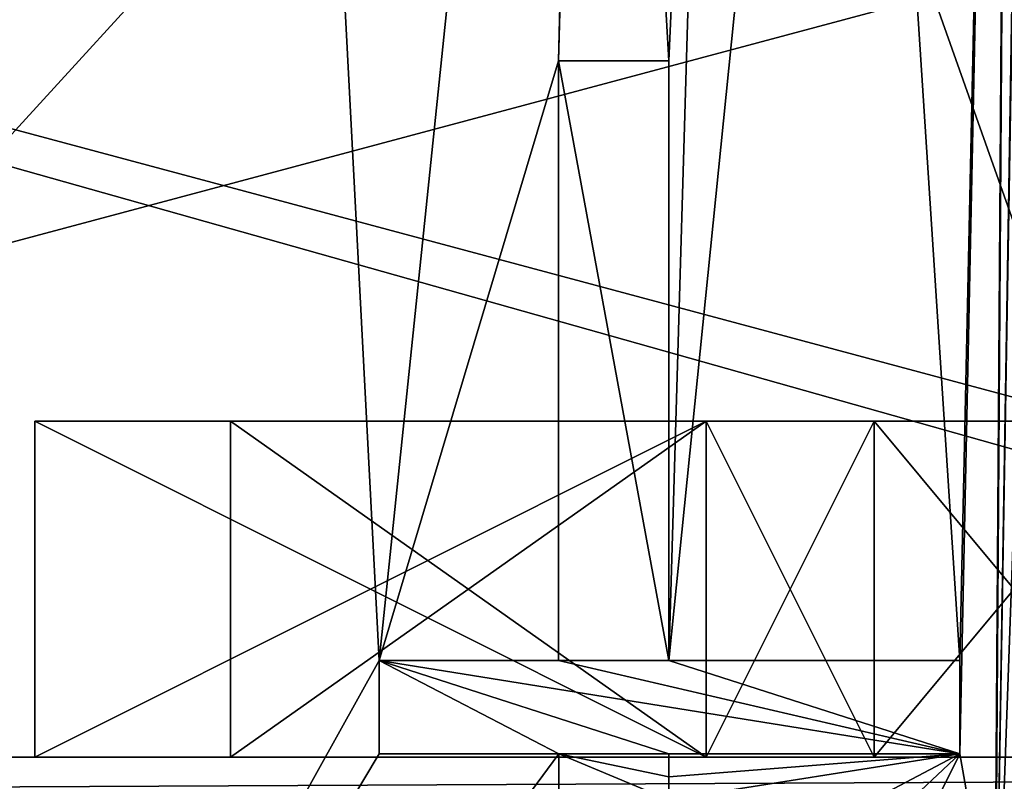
# Model space of a CAD drawing. Header units: millimetres. Extents: x -108 to 108, y -64 to 45.
# Tile 356 of 422: x 56.89 to 58.36, y -14.54 to -13.4. Entities that reach past the tile are written whole.
import ezdxf

# ---------------------------------------------------------------- set-up
doc = ezdxf.new("R2010")
doc.units = ezdxf.units.MM
doc.header["$LTSCALE"] = 65.185185
for name, color, linetype in [('1', 7, 'CONTINUOUS'), ('3241', 7, 'CONTINUOUS'), ('3253', 7, 'CONTINUOUS'), ('3258', 7, 'CONTINUOUS'), ('3259', 7, 'CONTINUOUS'), ('3269', 7, 'CONTINUOUS'), ('3282', 7, 'CONTINUOUS'), ('3307', 7, 'CONTINUOUS'), ('3308', 7, 'CONTINUOUS'), ('3309', 7, 'CONTINUOUS'), ('3310', 7, 'CONTINUOUS'), ('3312', 7, 'CONTINUOUS'), ('3313', 7, 'CONTINUOUS'), ('3314', 7, 'CONTINUOUS'), ('3315', 7, 'CONTINUOUS'), ('3316', 7, 'CONTINUOUS'), ('3317', 7, 'CONTINUOUS'), ('3318', 7, 'CONTINUOUS'), ('3319', 7, 'CONTINUOUS'), ('3320', 7, 'CONTINUOUS'), ('3321', 7, 'CONTINUOUS'), ('3530', 7, 'CONTINUOUS'), ('3543', 7, 'CONTINUOUS'), ('3562', 7, 'CONTINUOUS'), ('3610', 7, 'CONTINUOUS'), ('3650', 7, 'CONTINUOUS'), ('3695', 7, 'CONTINUOUS'), ('3696', 7, 'CONTINUOUS'), ('3697', 7, 'CONTINUOUS'), ('3698', 7, 'CONTINUOUS'), ('3699', 7, 'CONTINUOUS'), ('3700', 7, 'CONTINUOUS'), ('3701', 7, 'CONTINUOUS'), ('3702', 7, 'CONTINUOUS'), ('3703', 7, 'CONTINUOUS'), ('3704', 7, 'CONTINUOUS'), ('3705', 7, 'CONTINUOUS'), ('3710', 7, 'CONTINUOUS'), ('3964', 7, 'CONTINUOUS')]:
    doc.layers.add(name, color=color, linetype=linetype)

msp = doc.modelspace()

# ---------------------------------------------------------------- linework, layer by layer
at = {"layer": '1', "linetype": 'CONTINUOUS'}
for points in [[(86, -45, 2), (49.6249, -17.97, 2), (-39.55, 7.5, 2), (86, -45, 2)], [(-39.55, 3.7518, 2), (86, -45, 2), (-39.55, 7.5, 2), (-39.55, 3.7518, 2)], [(86, -45, 2), (-39.55, 3.7518, 2), (-39.5964, 3.3816, 2), (86, -45, 2)], [(-39.733, 3.0338, 2), (86, -45, 2), (-39.5964, 3.3816, 2), (-39.733, 3.0338, 2)], [(-43.3787, -1.9255, 2), (86, -45, 2), (-39.733, 3.0338, 2), (-43.3787, -1.9255, 2)], [(-48.2159, -5.7634, 2), (86, -45, 2), (-43.3787, -1.9255, 2), (-48.2159, -5.7634, 2)], [(-53.9012, -8.1734, 2), (86, -45, 2), (-48.2159, -5.7634, 2), (-53.9012, -8.1734, 2)], [(-86, -45, 2), (86, -45, 2), (-66.0989, -8.1733, 2), (-86, -45, 2)], [(-66.0989, -8.1733, 2), (86, -45, 2), (-60.0001, -9, 2), (-66.0989, -8.1733, 2)], [(-60.0001, -9, 2), (86, -45, 2), (-53.9012, -8.1734, 2), (-60.0001, -9, 2)]]:
    msp.add_3dface(points, dxfattribs=at)
at = {"layer": '3241', "color": 7, "linetype": 'CONTINUOUS', "true_color": 0x141a1c}
for points in [[(60, -12.9, 34), (51.1888, -15.2554, 34), (53.5485, -11.1708, 34), (60, -12.9, 34)], [(68.8112, -15.2554, 34), (51.1888, -15.2554, 34), (60, -12.9, 34), (68.8112, -15.2554, 34)]]:
    msp.add_3dface(points, dxfattribs=at)
at = {"layer": '3253', "color": 7, "linetype": 'CONTINUOUS', "true_color": 0x141a1c}
for points in [[(53.8916, -14.5, 39.7), (66.1084, -14.5, 39.7), (57.9167, -14.5, 41), (53.8916, -14.5, 39.7)], [(53.8916, -14.5, 44.6832), (53.8916, -14.5, 39.7), (56.9167, -14.5, 41.5957), (53.8916, -14.5, 44.6832)], [(53.8916, -14.5, 39.7), (57.9167, -14.5, 41), (56.9167, -14.5, 41.5957), (53.8916, -14.5, 39.7)], [(53.9839, -14.5, 44.739), (53.8916, -14.5, 44.6832), (56.9167, -14.5, 41.5957), (53.9839, -14.5, 44.739)], [(54.1117, -14.5, 44.7783), (53.9839, -14.5, 44.739), (56.9167, -14.5, 41.5957), (54.1117, -14.5, 44.7783)], [(60, -14.5, 45.4423), (54.1117, -14.5, 44.7783), (59.9583, -14.5, 42.9574), (60, -14.5, 45.4423)], [(58.1667, -14.5, 43), (54.1117, -14.5, 44.7783), (57.9167, -14.5, 43), (58.1667, -14.5, 43)], [(54.1117, -14.5, 44.7783), (58.1667, -14.5, 43), (59.0417, -14.5, 42.6596), (54.1117, -14.5, 44.7783)], [(57.9167, -14.5, 43), (54.1117, -14.5, 44.7783), (56.9167, -14.5, 41.8511), (57.9167, -14.5, 43)], [(56.9167, -14.5, 41.8511), (54.1117, -14.5, 44.7783), (56.9167, -14.5, 41.5957), (56.9167, -14.5, 41.8511)], [(59.9583, -14.5, 42.9574), (54.1117, -14.5, 44.7783), (59.75, -14.5, 43), (59.9583, -14.5, 42.9574)], [(59.75, -14.5, 43), (54.1117, -14.5, 44.7783), (59.5833, -14.5, 43), (59.75, -14.5, 43)], [(59.5833, -14.5, 43), (54.1117, -14.5, 44.7783), (59.375, -14.5, 42.9574), (59.5833, -14.5, 43)], [(59.375, -14.5, 42.9574), (54.1117, -14.5, 44.7783), (59.1667, -14.5, 42.8298), (59.375, -14.5, 42.9574)], [(59.1667, -14.5, 42.8298), (54.1117, -14.5, 44.7783), (59.0417, -14.5, 42.6596), (59.1667, -14.5, 42.8298)], [(56.9167, -14.5, 41.5957), (57.9167, -14.5, 41), (57.9167, -14.5, 41.5957), (56.9167, -14.5, 41.5957)], [(57.9167, -14.5, 41), (66.1084, -14.5, 39.7), (58.1667, -14.5, 41), (57.9167, -14.5, 41)], [(58.1667, -14.5, 41), (66.1084, -14.5, 39.7), (59.5833, -14.5, 41), (58.1667, -14.5, 41)], [(58.1667, -14.5, 41.5957), (58.1667, -14.5, 41), (59.375, -14.5, 41.0426), (58.1667, -14.5, 41.5957)], [(59.375, -14.5, 41.0426), (58.1667, -14.5, 41), (59.5833, -14.5, 41), (59.375, -14.5, 41.0426)], [(58.5833, -14.5, 41.5957), (58.1667, -14.5, 41.5957), (59.1667, -14.5, 41.1702), (58.5833, -14.5, 41.5957)], [(59.1667, -14.5, 41.1702), (58.1667, -14.5, 41.5957), (59.375, -14.5, 41.0426), (59.1667, -14.5, 41.1702)], [(58.1667, -14.5, 41.8511), (58.5833, -14.5, 41.8511), (58.1667, -14.5, 43), (58.1667, -14.5, 41.8511)], [(58.1667, -14.5, 43), (58.5833, -14.5, 41.8511), (58.9167, -14.5, 41.8511), (58.1667, -14.5, 43)], [(59.0417, -14.5, 42.6596), (58.1667, -14.5, 43), (58.9583, -14.5, 42.4468), (59.0417, -14.5, 42.6596)], [(58.9583, -14.5, 42.4468), (58.1667, -14.5, 43), (58.9167, -14.5, 42.1489), (58.9583, -14.5, 42.4468)], [(58.9167, -14.5, 42.1489), (58.1667, -14.5, 43), (58.9167, -14.5, 41.8511), (58.9167, -14.5, 42.1489)]]:
    msp.add_3dface(points, dxfattribs=at)
at = {"layer": '3258', "color": 7, "linetype": 'CONTINUOUS', "true_color": 0x141a1c}
for points in [[(53.2562, -11.6751, 45.5), (52.8001, -12.4708, 45.5), (60, -13.4828, 45.5), (53.2562, -11.6751, 45.5)], [(52.8001, -12.4708, 45.5), (60, -14.4, 45.5), (60, -13.4828, 45.5), (52.8001, -12.4708, 45.5)]]:
    msp.add_3dface(points, dxfattribs=at)
at = {"layer": '3259', "color": 7, "linetype": 'CONTINUOUS', "true_color": 0x141a1c}
for points in [[(54.1117, -14.5, 44.7783), (60, -14.5, 45.4423), (52.8001, -12.4708, 45.5), (54.1117, -14.5, 44.7783)], [(60, -14.5, 45.4423), (60, -14.4, 45.5), (52.8001, -12.4708, 45.5), (60, -14.5, 45.4423)]]:
    msp.add_3dface(points, dxfattribs=at)
at = {"layer": '3269', "color": 7, "linetype": 'CONTINUOUS', "true_color": 0x141a1c}
for points in [[(53.2562, -11.6751, 45.5), (60, -13.4828, 45.5), (53.3293, -11.554, 45.4414), (53.2562, -11.6751, 45.5)], [(60, -13.4828, 45.5), (60, -13.3414, 45.4414), (53.3293, -11.554, 45.4414), (60, -13.4828, 45.5)]]:
    msp.add_3dface(points, dxfattribs=at)
at = {"layer": '3282', "color": 7, "linetype": 'CONTINUOUS', "true_color": 0x141a1c}
for points in [[(66.1084, -14.5, 39.7), (53.8916, -14.5, 39.7), (53.8916, -14.5586, 39.5586), (66.1084, -14.5, 39.7)], [(66.1084, -14.5, 39.7), (53.8916, -14.5586, 39.5586), (66.1084, -14.5586, 39.5586), (66.1084, -14.5, 39.7)]]:
    msp.add_3dface(points, dxfattribs=at)
at = {"layer": '3307', "color": 7, "linetype": 'CONTINUOUS', "true_color": 0x141a1c}
for points in [[(58.1667, -14, 43), (57.9167, -14, 43), (56.9167, -14, 41.8511), (58.1667, -14, 43)], [(58.1667, -14, 43), (56.9167, -14, 41.8511), (57.9167, -14, 42.6596), (58.1667, -14, 43)], [(58.5833, -14, 41.8511), (58.1667, -14, 41.8511), (56.9167, -14, 41.5957), (58.5833, -14, 41.8511)], [(56.9167, -14, 41.5957), (58.1667, -14, 41.8511), (57.9167, -14, 41.8511), (56.9167, -14, 41.5957)], [(57.9167, -14, 41.5957), (58.5833, -14, 41.8511), (56.9167, -14, 41.5957), (57.9167, -14, 41.5957)], [(56.9167, -14, 41.8511), (56.9167, -14, 41.5957), (57.2083, -14, 41.8511), (56.9167, -14, 41.8511)], [(57.2083, -14, 41.8511), (56.9167, -14, 41.5957), (57.9167, -14, 41.8511), (57.2083, -14, 41.8511)], [(56.9167, -14, 41.8511), (57.2083, -14, 41.8511), (57.9167, -14, 42.6596), (56.9167, -14, 41.8511)], [(58.1667, -14, 41.8511), (58.1667, -14, 43), (57.9167, -14, 41.8511), (58.1667, -14, 41.8511)], [(57.9167, -14, 41.8511), (58.1667, -14, 43), (57.9167, -14, 42.6596), (57.9167, -14, 41.8511)], [(58.1667, -14, 41.5957), (58.5833, -14, 41.8511), (57.9167, -14, 41.5957), (58.1667, -14, 41.5957)], [(58.1667, -14, 41), (58.1667, -14, 41.5957), (57.9167, -14, 41), (58.1667, -14, 41)], [(57.9167, -14, 41), (58.1667, -14, 41.5957), (57.9167, -14, 41.5957), (57.9167, -14, 41)], [(58.5833, -14, 41.5957), (58.5833, -14, 41.8511), (58.1667, -14, 41.5957), (58.5833, -14, 41.5957)]]:
    msp.add_3dface(points, dxfattribs=at)
at = {"layer": '3308', "color": 7, "linetype": 'CONTINUOUS', "true_color": 0x141a1c}
for points in [[(57.9167, -14.5, 41), (58.1667, -14.5, 41), (58.1667, -14, 41), (57.9167, -14.5, 41)], [(57.9167, -14.5, 41), (58.1667, -14, 41), (57.9167, -14, 41), (57.9167, -14.5, 41)]]:
    msp.add_3dface(points, dxfattribs=at)
at = {"layer": '3309', "color": 7, "linetype": 'CONTINUOUS', "true_color": 0x141a1c}
for points in [[(58.1667, -14.5, 41), (58.1667, -14.5, 41.5957), (58.1667, -14, 41), (58.1667, -14.5, 41)], [(58.1667, -14.5, 41.5957), (58.1667, -14, 41.5957), (58.1667, -14, 41), (58.1667, -14.5, 41.5957)]]:
    msp.add_3dface(points, dxfattribs=at)
at = {"layer": '3310', "color": 7, "linetype": 'CONTINUOUS', "true_color": 0x141a1c}
for points in [[(58.1667, -14.5, 41.5957), (58.5833, -14.5, 41.5957), (58.5833, -14, 41.5957), (58.1667, -14.5, 41.5957)], [(58.1667, -14.5, 41.5957), (58.5833, -14, 41.5957), (58.1667, -14, 41.5957), (58.1667, -14.5, 41.5957)]]:
    msp.add_3dface(points, dxfattribs=at)
at = {"layer": '3312', "color": 7, "linetype": 'CONTINUOUS', "true_color": 0x141a1c}
for points in [[(58.5833, -14.5, 41.8511), (58.1667, -14.5, 41.8511), (58.1667, -14, 41.8511), (58.5833, -14.5, 41.8511)], [(58.5833, -14.5, 41.8511), (58.1667, -14, 41.8511), (58.5833, -14, 41.8511), (58.5833, -14.5, 41.8511)]]:
    msp.add_3dface(points, dxfattribs=at)
at = {"layer": '3313', "color": 7, "linetype": 'CONTINUOUS', "true_color": 0x141a1c}
for points in [[(58.1667, -14.5, 41.8511), (58.1667, -14.5, 43), (58.1667, -14, 41.8511), (58.1667, -14.5, 41.8511)], [(58.1667, -14.5, 43), (58.1667, -14, 43), (58.1667, -14, 41.8511), (58.1667, -14.5, 43)]]:
    msp.add_3dface(points, dxfattribs=at)
at = {"layer": '3314', "color": 7, "linetype": 'CONTINUOUS', "true_color": 0x141a1c}
for points in [[(58.1667, -14.5, 43), (57.9167, -14.5, 43), (57.9167, -14, 43), (58.1667, -14.5, 43)], [(58.1667, -14.5, 43), (57.9167, -14, 43), (58.1667, -14, 43), (58.1667, -14.5, 43)]]:
    msp.add_3dface(points, dxfattribs=at)
at = {"layer": '3315', "color": 7, "linetype": 'CONTINUOUS', "true_color": 0x141a1c}
for points in [[(57.9167, -14.5, 43), (56.9167, -14.5, 41.8511), (57.9167, -14, 43), (57.9167, -14.5, 43)], [(57.9167, -14, 43), (56.9167, -14.5, 41.8511), (56.9167, -14, 41.8511), (57.9167, -14, 43)]]:
    msp.add_3dface(points, dxfattribs=at)
at = {"layer": '3316', "color": 7, "linetype": 'CONTINUOUS', "true_color": 0x141a1c}
for points in [[(56.9167, -14.5, 41.8511), (56.9167, -14.5, 41.5957), (56.9167, -14, 41.5957), (56.9167, -14.5, 41.8511)], [(56.9167, -14.5, 41.8511), (56.9167, -14, 41.5957), (56.9167, -14, 41.8511), (56.9167, -14.5, 41.8511)]]:
    msp.add_3dface(points, dxfattribs=at)
at = {"layer": '3317', "color": 7, "linetype": 'CONTINUOUS', "true_color": 0x141a1c}
for points in [[(56.9167, -14.5, 41.5957), (57.9167, -14.5, 41.5957), (56.9167, -14, 41.5957), (56.9167, -14.5, 41.5957)], [(57.9167, -14.5, 41.5957), (57.9167, -14, 41.5957), (56.9167, -14, 41.5957), (57.9167, -14.5, 41.5957)]]:
    msp.add_3dface(points, dxfattribs=at)
at = {"layer": '3318', "color": 7, "linetype": 'CONTINUOUS', "true_color": 0x141a1c}
for points in [[(57.9167, -14.5, 41.5957), (57.9167, -14.5, 41), (57.9167, -14, 41.5957), (57.9167, -14.5, 41.5957)], [(57.9167, -14.5, 41), (57.9167, -14, 41), (57.9167, -14, 41.5957), (57.9167, -14.5, 41)]]:
    msp.add_3dface(points, dxfattribs=at)
at = {"layer": '3319', "color": 7, "linetype": 'CONTINUOUS', "true_color": 0x141a1c}
for points in [[(57.9167, -14, 42.6596), (57.2083, -14, 41.8511), (57.9167, -14.5, 42.6596), (57.9167, -14, 42.6596)], [(57.2083, -14, 41.8511), (57.2083, -14.5, 41.8511), (57.9167, -14.5, 42.6596), (57.2083, -14, 41.8511)]]:
    msp.add_3dface(points, dxfattribs=at)
at = {"layer": '3320', "color": 7, "linetype": 'CONTINUOUS', "true_color": 0x141a1c}
for points in [[(57.9167, -14, 41.8511), (57.9167, -14, 42.6596), (57.9167, -14.5, 41.8511), (57.9167, -14, 41.8511)], [(57.9167, -14, 42.6596), (57.9167, -14.5, 42.6596), (57.9167, -14.5, 41.8511), (57.9167, -14, 42.6596)]]:
    msp.add_3dface(points, dxfattribs=at)
at = {"layer": '3321', "color": 7, "linetype": 'CONTINUOUS', "true_color": 0x141a1c}
for points in [[(57.2083, -14, 41.8511), (57.9167, -14, 41.8511), (57.2083, -14.5, 41.8511), (57.2083, -14, 41.8511)], [(57.2083, -14.5, 41.8511), (57.9167, -14, 41.8511), (57.9167, -14.5, 41.8511), (57.2083, -14.5, 41.8511)]]:
    msp.add_3dface(points, dxfattribs=at)
at = {"layer": '3530', "color": 7, "linetype": 'CONTINUOUS', "true_color": 0x141a1c}
msp.add_3dface([(57.9167, -14.5, 42.6596), (57.2083, -14.5, 41.8511), (57.9167, -14.5, 41.8511), (57.9167, -14.5, 42.6596)], dxfattribs=at)
at = {"layer": '3543', "color": 7, "linetype": 'CONTINUOUS', "true_color": 0xe6e6e6}
for points in [[(60, -18.2857, 55.1505), (56.976, -9.761, 59.2142), (50.8571, -15.8359, 55.1505), (60, -18.2857, 55.1505)], [(56.976, -9.761, 59.2142), (53.9623, -9.761, 58.7605), (50.8571, -15.8359, 55.1505), (56.976, -9.761, 59.2142)], [(60, -14.1808, 57.576), (60, -9.761, 59.3646), (56.976, -9.761, 59.2142), (60, -14.1808, 57.576)], [(60, -18.2857, 55.1505), (60, -14.1808, 57.576), (56.976, -9.761, 59.2142), (60, -18.2857, 55.1505)]]:
    msp.add_3dface(points, dxfattribs=at)
at = {"layer": '3562', "color": 7, "linetype": 'CONTINUOUS', "true_color": 0xe6e6e6}
for points in [[(60, -10.1635, 57.3254), (55.6707, -14.8974, 54.7974), (54.1923, -10.1634, 56.7261), (60, -10.1635, 57.3254)], [(64.3293, -14.8974, 54.7974), (55.6707, -14.8974, 54.7974), (60, -10.1635, 57.3254), (64.3293, -14.8974, 54.7974)]]:
    msp.add_3dface(points, dxfattribs=at)
at = {"layer": '3610', "color": 7, "linetype": 'CONTINUOUS', "true_color": 0xe6e6e6}
for points in [[(55.4696, -15.3452, 41.5), (60, -16.2929, 40.7929), (51.9506, -14.1656, 40.7929), (55.4696, -15.3452, 41.5)], [(60, -16.2929, 40.7929), (55.1856, -16.304, 40.5), (51.9506, -14.1656, 40.7929), (60, -16.2929, 40.7929)]]:
    msp.add_3dface(points, dxfattribs=at)
at = {"layer": '3650', "color": 7, "linetype": 'CONTINUOUS'}
for points in [[(79.5, -4.528, 65.5), (40.5, -4.528, 65.5), (40.5, -24.107, 66.7833), (79.5, -4.528, 65.5)], [(79.5, -4.528, 65.5), (40.5, -24.107, 66.7833), (79.5, -24.107, 66.7833), (79.5, -4.528, 65.5)]]:
    msp.add_3dface(points, dxfattribs=at)
at = {"layer": '3695', "color": 7, "linetype": 'CONTINUOUS'}
for points in [[(57.8609, -13.4637, 63.4), (57.8609, -14.3561, 63.4), (57.6967, -13.4637, 63.4), (57.8609, -13.4637, 63.4)], [(57.6967, -13.4637, 63.4), (57.8609, -14.3561, 63.4), (57.6967, -14.3561, 63.4), (57.6967, -13.4637, 63.4)], [(57.8609, -14.4951, 63.4), (57.6974, -14.4951, 63.4), (57.4294, -14.3561, 63.4), (57.8609, -14.4951, 63.4)], [(57.4294, -14.3561, 63.4), (57.6974, -14.4951, 63.4), (57.4294, -14.4951, 63.4), (57.4294, -14.3561, 63.4)], [(58.2945, -14.4951, 63.4), (57.8609, -14.4951, 63.4), (57.4294, -14.3561, 63.4), (58.2945, -14.4951, 63.4)], [(57.6967, -14.3561, 63.4), (58.2945, -14.4951, 63.4), (57.4294, -14.3561, 63.4), (57.6967, -14.3561, 63.4)], [(57.8609, -14.3561, 63.4), (58.2945, -14.4951, 63.4), (57.6967, -14.3561, 63.4), (57.8609, -14.3561, 63.4)], [(58.2945, -14.3561, 63.4), (58.2945, -14.4951, 63.4), (57.8609, -14.3561, 63.4), (58.2945, -14.3561, 63.4)], [(57.6974, -14.5755, 63.4), (57.6974, -14.4951, 63.4), (57.8609, -14.5636, 63.4), (57.6974, -14.5755, 63.4)], [(57.8609, -14.5636, 63.4), (57.6974, -14.4951, 63.4), (57.8609, -14.5293, 63.4), (57.8609, -14.5636, 63.4)], [(57.8609, -14.5293, 63.4), (57.6974, -14.4951, 63.4), (57.8609, -14.4951, 63.4), (57.8609, -14.5293, 63.4)]]:
    msp.add_3dface(points, dxfattribs=at)
at = {"layer": '3696', "color": 7, "linetype": 'CONTINUOUS'}
for points in [[(57.4294, -14.4951, 63.4), (57.6974, -14.4951, 63.4), (57.4294, -14.4951, 63.5), (57.4294, -14.4951, 63.4)], [(57.6974, -14.4951, 63.4), (57.6974, -14.4951, 63.5), (57.4294, -14.4951, 63.5), (57.6974, -14.4951, 63.4)]]:
    msp.add_3dface(points, dxfattribs=at)
at = {"layer": '3697', "color": 7, "linetype": 'CONTINUOUS'}
for points in [[(57.4294, -14.3561, 63.4), (57.4294, -14.4951, 63.4), (57.4294, -14.3561, 63.5), (57.4294, -14.3561, 63.4)], [(57.4294, -14.4951, 63.4), (57.4294, -14.4951, 63.5), (57.4294, -14.3561, 63.5), (57.4294, -14.4951, 63.4)]]:
    msp.add_3dface(points, dxfattribs=at)
at = {"layer": '3698', "color": 7, "linetype": 'CONTINUOUS'}
for points in [[(57.6967, -14.3561, 63.4), (57.4294, -14.3561, 63.4), (57.6967, -14.3561, 63.5), (57.6967, -14.3561, 63.4)], [(57.4294, -14.3561, 63.4), (57.4294, -14.3561, 63.5), (57.6967, -14.3561, 63.5), (57.4294, -14.3561, 63.4)]]:
    msp.add_3dface(points, dxfattribs=at)
at = {"layer": '3699', "color": 7, "linetype": 'CONTINUOUS'}
for points in [[(57.6967, -13.4637, 63.4), (57.6967, -14.3561, 63.4), (57.6967, -13.4637, 63.5), (57.6967, -13.4637, 63.4)], [(57.6967, -14.3561, 63.4), (57.6967, -14.3561, 63.5), (57.6967, -13.4637, 63.5), (57.6967, -14.3561, 63.4)]]:
    msp.add_3dface(points, dxfattribs=at)
at = {"layer": '3700', "color": 7, "linetype": 'CONTINUOUS'}
for points in [[(57.8609, -13.4637, 63.4), (57.6967, -13.4637, 63.4), (57.8609, -13.4637, 63.5), (57.8609, -13.4637, 63.4)], [(57.6967, -13.4637, 63.4), (57.6967, -13.4637, 63.5), (57.8609, -13.4637, 63.5), (57.6967, -13.4637, 63.4)]]:
    msp.add_3dface(points, dxfattribs=at)
at = {"layer": '3701', "color": 7, "linetype": 'CONTINUOUS'}
for points in [[(57.8609, -14.3561, 63.4), (57.8609, -13.4637, 63.4), (57.8609, -14.3561, 63.5), (57.8609, -14.3561, 63.4)], [(57.8609, -13.4637, 63.4), (57.8609, -13.4637, 63.5), (57.8609, -14.3561, 63.5), (57.8609, -13.4637, 63.4)]]:
    msp.add_3dface(points, dxfattribs=at)
at = {"layer": '3702', "color": 7, "linetype": 'CONTINUOUS'}
for points in [[(58.2945, -14.3561, 63.4), (57.8609, -14.3561, 63.4), (58.2945, -14.3561, 63.5), (58.2945, -14.3561, 63.4)], [(57.8609, -14.3561, 63.4), (57.8609, -14.3561, 63.5), (58.2945, -14.3561, 63.5), (57.8609, -14.3561, 63.4)]]:
    msp.add_3dface(points, dxfattribs=at)
at = {"layer": '3703', "color": 7, "linetype": 'CONTINUOUS'}
for points in [[(58.2945, -14.4951, 63.4), (58.2945, -14.3561, 63.4), (58.2945, -14.4951, 63.5), (58.2945, -14.4951, 63.4)], [(58.2945, -14.3561, 63.4), (58.2945, -14.3561, 63.5), (58.2945, -14.4951, 63.5), (58.2945, -14.3561, 63.4)]]:
    msp.add_3dface(points, dxfattribs=at)
at = {"layer": '3704', "color": 7, "linetype": 'CONTINUOUS'}
for points in [[(57.8609, -14.4951, 63.4), (58.2945, -14.4951, 63.4), (57.8609, -14.4951, 63.5), (57.8609, -14.4951, 63.4)], [(58.2945, -14.4951, 63.4), (58.2945, -14.4951, 63.5), (57.8609, -14.4951, 63.5), (58.2945, -14.4951, 63.4)]]:
    msp.add_3dface(points, dxfattribs=at)
at = {"layer": '3705', "color": 7, "linetype": 'CONTINUOUS'}
for points in [[(57.8609, -14.5293, 63.4), (57.8609, -14.4951, 63.4), (57.8609, -14.5293, 63.5), (57.8609, -14.5293, 63.4)], [(57.8609, -14.4951, 63.4), (57.8609, -14.4951, 63.5), (57.8609, -14.5293, 63.5), (57.8609, -14.4951, 63.4)], [(57.8609, -14.5636, 63.4), (57.8609, -14.5293, 63.4), (57.8609, -14.5636, 63.5), (57.8609, -14.5636, 63.4)], [(57.8609, -14.5636, 63.5), (57.8609, -14.5293, 63.4), (57.8609, -14.5293, 63.5), (57.8609, -14.5636, 63.5)]]:
    msp.add_3dface(points, dxfattribs=at)
at = {"layer": '3710', "color": 7, "linetype": 'CONTINUOUS'}
for points in [[(57.6974, -14.4951, 63.4), (57.6974, -14.5755, 63.4), (57.6974, -14.4951, 63.5), (57.6974, -14.4951, 63.4)], [(57.6974, -14.4951, 63.5), (57.6974, -14.5755, 63.4), (57.6974, -14.5755, 63.5), (57.6974, -14.4951, 63.5)]]:
    msp.add_3dface(points, dxfattribs=at)
at = {"layer": '3964', "color": 7, "linetype": 'CONTINUOUS'}
for points in [[(57.1771, -9.5223, 63.5), (56.2979, -16.3868, 63.5), (56.1358, -9.166, 63.5), (57.1771, -9.5223, 63.5)], [(57.4294, -14.3561, 63.5), (56.2979, -16.3868, 63.5), (57.1771, -9.5223, 63.5), (57.4294, -14.3561, 63.5)], [(57.75, -11.2713, 63.5), (57.4294, -14.3561, 63.5), (57.1771, -9.5223, 63.5), (57.75, -11.2713, 63.5)], [(58.2945, -14.3561, 63.5), (58.125, -11.75, 63.5), (58.375, -10.633, 63.5), (58.2945, -14.3561, 63.5)], [(58.2945, -14.4951, 63.5), (58.2945, -14.3561, 63.5), (58.375, -10.633, 63.5), (58.2945, -14.4951, 63.5)], [(58.3464, -14.7908, 63.5), (58.2945, -14.4951, 63.5), (58.375, -10.633, 63.5), (58.3464, -14.7908, 63.5)], [(58.3464, -14.9358, 63.5), (58.3464, -14.7908, 63.5), (58.375, -10.633, 63.5), (58.3464, -14.9358, 63.5)], [(58.375, -10.7287, 63.5), (58.3464, -14.9358, 63.5), (58.375, -10.633, 63.5), (58.375, -10.7287, 63.5)], [(58.3464, -14.9358, 63.5), (58.375, -10.7287, 63.5), (58.4062, -11.2713, 63.5), (58.3464, -14.9358, 63.5)], [(57.6967, -13.4637, 63.5), (57.4294, -14.3561, 63.5), (57.75, -11.2713, 63.5), (57.6967, -13.4637, 63.5)], [(57.75, -11.5266, 63.5), (57.6967, -13.4637, 63.5), (57.75, -11.2713, 63.5), (57.75, -11.5266, 63.5)], [(58.4062, -11.367, 63.5), (58.3464, -14.9358, 63.5), (58.4062, -11.2713, 63.5), (58.4062, -11.367, 63.5)], [(58.4687, -11.5266, 63.5), (58.3464, -14.9358, 63.5), (58.4062, -11.367, 63.5), (58.4687, -11.5266, 63.5)], [(57.8609, -13.4637, 63.5), (57.6967, -13.4637, 63.5), (57.75, -11.5266, 63.5), (57.8609, -13.4637, 63.5)], [(57.9375, -11.75, 63.5), (57.8609, -13.4637, 63.5), (57.75, -11.5266, 63.5), (57.9375, -11.75, 63.5)], [(58.5239, -14.7403, 63.5), (58.3464, -14.9358, 63.5), (58.4687, -11.5266, 63.5), (58.5239, -14.7403, 63.5)], [(57.8609, -14.3561, 63.5), (57.8609, -13.4637, 63.5), (57.9375, -11.75, 63.5), (57.8609, -14.3561, 63.5)], [(58.2945, -14.3561, 63.5), (57.8609, -14.3561, 63.5), (58.125, -11.75, 63.5), (58.2945, -14.3561, 63.5)], [(58.125, -11.75, 63.5), (57.8609, -14.3561, 63.5), (57.9375, -11.75, 63.5), (58.125, -11.75, 63.5)], [(57.6967, -14.3561, 63.5), (57.4294, -14.3561, 63.5), (57.6967, -13.4637, 63.5), (57.6967, -14.3561, 63.5)], [(60.6042, -14.4664, 63.5), (60.9856, -14.324, 63.5), (56.2979, -16.3868, 63.5), (60.6042, -14.4664, 63.5)], [(60.9856, -14.324, 63.5), (61.1627, -14.4766, 63.5), (56.2979, -16.3868, 63.5), (60.9856, -14.324, 63.5)], [(57.4294, -14.3561, 63.5), (57.4294, -14.4951, 63.5), (56.2979, -16.3868, 63.5), (57.4294, -14.3561, 63.5)], [(60.2949, -14.5491, 63.5), (60.6042, -14.4664, 63.5), (56.2979, -16.3868, 63.5), (60.2949, -14.5491, 63.5)], [(61.1627, -14.4766, 63.5), (61.4042, -14.5428, 63.5), (56.2979, -16.3868, 63.5), (61.1627, -14.4766, 63.5)], [(61.6714, -14.5458, 63.5), (61.8702, -14.4841, 63.5), (56.2979, -16.3868, 63.5), (61.6714, -14.5458, 63.5)], [(61.8702, -14.4841, 63.5), (62.3441, -14.929, 63.5), (56.2979, -16.3868, 63.5), (61.8702, -14.4841, 63.5)], [(57.4294, -14.4951, 63.5), (57.6974, -14.4951, 63.5), (56.2979, -16.3868, 63.5), (57.4294, -14.4951, 63.5)], [(57.6974, -14.4951, 63.5), (57.6974, -14.5755, 63.5), (56.2979, -16.3868, 63.5), (57.6974, -14.4951, 63.5)], [(60.0895, -14.4962, 63.5), (60.2949, -14.5491, 63.5), (56.2979, -16.3868, 63.5), (60.0895, -14.4962, 63.5)], [(59.7495, -14.5113, 63.5), (60.0895, -14.4962, 63.5), (56.2979, -16.3868, 63.5), (59.7495, -14.5113, 63.5)], [(57.8609, -14.4951, 63.5), (58.2945, -14.4951, 63.5), (57.8609, -14.5293, 63.5), (57.8609, -14.4951, 63.5)], [(58.2945, -14.4951, 63.5), (57.8609, -14.5636, 63.5), (57.8609, -14.5293, 63.5), (58.2945, -14.4951, 63.5)], [(57.8609, -14.5636, 63.5), (58.2945, -14.4951, 63.5), (57.8826, -14.7125, 63.5), (57.8609, -14.5636, 63.5)], [(58.2945, -14.4951, 63.5), (57.9701, -14.7998, 63.5), (57.8826, -14.7125, 63.5), (58.2945, -14.4951, 63.5)], [(58.2945, -14.4951, 63.5), (58.1301, -14.825, 63.5), (57.9701, -14.7998, 63.5), (58.2945, -14.4951, 63.5)], [(58.2945, -14.4951, 63.5), (58.3464, -14.7908, 63.5), (58.1301, -14.825, 63.5), (58.2945, -14.4951, 63.5)], [(59.5619, -14.5494, 63.5), (59.7495, -14.5113, 63.5), (56.2979, -16.3868, 63.5), (59.5619, -14.5494, 63.5)]]:
    msp.add_3dface(points, dxfattribs=at)

doc.saveas('drawing.dxf')
